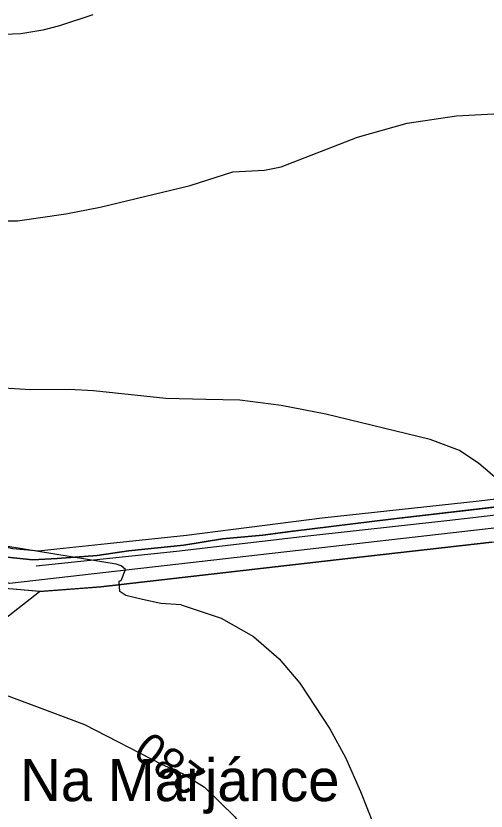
# Model space of a CAD drawing. Extents: x -662620 to -656370, y -1067090 to -1062990.
# Drawn here: x -661094.6 to -660899.4, y -1065210.9 to -1064880.6 of the extents above; entities that cross this region are included whole.
import ezdxf

# ---------------------------------------------------------------- set-up
doc = ezdxf.new("R2010")
doc.units = 0
for name, color, linetype in [('ELEK__VEDENÍ_VN_-_NADZEMNÍ', 7, 'Continuous'), ('HRANICE_KATASTRÁLNÍHO_ÚZEMÍ', 7, 'Continuous'), ('MÍSTNÍ_NÁZVY', 7, 'Continuous'), ('OBVOD_PÚ', 7, 'Continuous'), ('ORNÁ_PŮDA_-_STÁVAJÍCÍ', 7, 'Continuous'), ('OSTATNÍ_PLOCHA_-_STÁVAJÍCÍ', 7, 'Continuous'), ('SDELOVACÍ_VEDENÍ_-_PODZEMNÍ', 7, 'Continuous'), ('SILNICE_II__TŘÍDY_A_III__TŘÍDY', 7, 'Continuous'), ('VRSTEVNICE_ZDŮRAZNĚNÁ', 7, 'Continuous'), ('VRSTEVNICE_ZDŮRAZNĚNÁ_-_POPIS', 7, 'Continuous'), ('VRSTEVNICE_ZÁKLADNÍ', 7, 'Continuous')]:
    doc.layers.add(name, color=color, linetype=linetype)

msp = doc.modelspace()

# ---------------------------------------------------------------- linework, layer by layer
at = {"layer": 'ELEK__VEDENÍ_VN_-_NADZEMNÍ'}
msp.add_lwpolyline([(-660632.56, -1065057.75), (-660691.12, -1065064.31), (-660746.88, -1065070.83), (-660802.26, -1065077.09), (-660857.03, -1065083.58), (-660915.72, -1065090.26), (-660973.38, -1065096.74), (-661027.86, -1065103.01), (-661086.24, -1065109.09)], dxfattribs=at)
at = {"layer": 'HRANICE_KATASTRÁLNÍHO_ÚZEMÍ'}
for points in [[(-661084.87, -1065119.64), (-661102.37, -1065118.14), (-661115.38, -1065113.28), (-661120.59, -1065112.54), (-661124.08, -1065111.42), (-661154.7, -1065102.6), (-661181.01, -1065095.82), (-661227.54, -1065081.27), (-661226.55, -1065066.83), (-661222.69, -1065010.84), (-661214.86, -1064940.22), (-661208.58, -1064894.23), (-661159.02, -1064867.91), (-661135.27, -1064853.42), (-661113.22, -1064839.07), (-661094.5, -1064826.83), (-661084.94, -1064821.08), (-661076.37, -1064815.88), (-661057.62, -1064805.24), (-661041.47, -1064796.07), (-661025.44, -1064786.92), (-661009.83, -1064778.02)], [(-661084.87, -1065119.64), (-661059.3, -1065117.74), (-660961.6, -1065106.52), (-660896.93, -1065099.21), (-660805.72, -1065089.02)], [(-661678.37, -1065578.57), (-661652.65, -1065558.91), (-661530.81, -1065469.36), (-661523.21, -1065463.74), (-661084.87, -1065119.64)]]:
    msp.add_lwpolyline(points, dxfattribs=at)
at = {"layer": 'OBVOD_PÚ'}
for points in [[(-660896.93, -1065099.21), (-660961.6, -1065106.52)], [(-660961.6, -1065106.52), (-661059.3, -1065117.74)], [(-661084.87, -1065119.64), (-661102.37, -1065118.14)], [(-661084.87, -1065119.64), (-661059.3, -1065117.74)]]:
    msp.add_lwpolyline(points, dxfattribs=at)
at = {"layer": 'ORNÁ_PŮDA_-_STÁVAJÍCÍ'}
for p, q in [((-660879.18, -1065082.69), (-660938.95, -1065089.63)), ((-660938.96, -1065089.63), (-660979.49, -1065094.55)), ((-660938.95, -1065089.63), (-660938.96, -1065089.63)), ((-660992.09, -1065096.24), (-661008.82, -1065097.86)), ((-660979.8, -1065094.59), (-660992.09, -1065096.24)), ((-660979.49, -1065094.55), (-660979.8, -1065094.59)), ((-660979.8, -1065094.59), (-660979.8, -1065094.59)), ((-661008.82, -1065097.86), (-661024.94, -1065100.42)), ((-661047.79, -1065102.81), (-661060.87, -1065104.65)), ((-661024.94, -1065100.42), (-661047.79, -1065102.81)), ((-661087.6, -1065106.49), (-661098.26, -1065105.39)), ((-661077.48, -1065106.01), (-661087.6, -1065106.49)), ((-661060.87, -1065104.65), (-661077.48, -1065106.01))]:
    msp.add_line(p, q, dxfattribs=at)
msp.add_lwpolyline([(-660879.18, -1065082.69), (-660938.95, -1065089.63), (-660938.96, -1065089.63), (-660979.49, -1065094.55), (-660979.8, -1065094.59), (-660979.8, -1065094.59), (-660992.09, -1065096.24), (-661008.82, -1065097.86), (-661024.94, -1065100.42), (-661047.79, -1065102.81), (-661060.87, -1065104.65), (-661077.48, -1065106.01), (-661087.6, -1065106.49), (-661098.26, -1065105.39)], dxfattribs=at)
at = {"layer": 'OSTATNÍ_PLOCHA_-_STÁVAJÍCÍ'}
for p, q in [((-660938.95, -1065089.63), (-660875.38, -1065082.25)), ((-660938.95, -1065089.63), (-660875.38, -1065082.25)), ((-660979.49, -1065094.56), (-660938.95, -1065089.63)), ((-660979.49, -1065094.56), (-660938.95, -1065089.63)), ((-661008.82, -1065097.86), (-660992.09, -1065096.24)), ((-661008.82, -1065097.86), (-660992.09, -1065096.24)), ((-660992.09, -1065096.24), (-660979.49, -1065094.56)), ((-660992.09, -1065096.24), (-660979.49, -1065094.56)), ((-661024.94, -1065100.42), (-661008.82, -1065097.86)), ((-661024.94, -1065100.42), (-661008.82, -1065097.86)), ((-660896.93, -1065099.21), (-660961.57, -1065106.5)), ((-660896.93, -1065099.21), (-660961.57, -1065106.5)), ((-661060.87, -1065104.65), (-661047.79, -1065102.81)), ((-661060.87, -1065104.65), (-661047.79, -1065102.81)), ((-661047.79, -1065102.81), (-661024.94, -1065100.42)), ((-661047.79, -1065102.81), (-661024.94, -1065100.42)), ((-661098.26, -1065105.39), (-661087.6, -1065106.49)), ((-661098.26, -1065105.39), (-661087.6, -1065106.49)), ((-661087.6, -1065106.49), (-661077.48, -1065106.01)), ((-661087.6, -1065106.49), (-661077.48, -1065106.01)), ((-661077.48, -1065106.01), (-661060.87, -1065104.65)), ((-661077.48, -1065106.01), (-661060.87, -1065104.65)), ((-660961.57, -1065106.5), (-661059.3, -1065117.74)), ((-660961.57, -1065106.5), (-661059.3, -1065117.74)), ((-661084.5, -1065119.61), (-661102.37, -1065118.14)), ((-661084.5, -1065119.61), (-661102.37, -1065118.14)), ((-661064.43, -1065118.12), (-661084.5, -1065119.61)), ((-661064.43, -1065118.12), (-661084.5, -1065119.61)), ((-661059.3, -1065117.74), (-661064.43, -1065118.12)), ((-661059.3, -1065117.74), (-661064.43, -1065118.12))]:
    msp.add_line(p, q, dxfattribs=at)
for points in [[(-661098.26, -1065105.39), (-661087.6, -1065106.49), (-661077.48, -1065106.01), (-661060.87, -1065104.65), (-661047.79, -1065102.81), (-661024.94, -1065100.42), (-661008.82, -1065097.86), (-660992.09, -1065096.24), (-660979.49, -1065094.56), (-660938.95, -1065089.63), (-660875.38, -1065082.25)], [(-661098.26, -1065105.39), (-661087.6, -1065106.49), (-661077.48, -1065106.01), (-661060.87, -1065104.65), (-661047.79, -1065102.81), (-661024.94, -1065100.42), (-661008.82, -1065097.86), (-660992.09, -1065096.24), (-660979.49, -1065094.56), (-660938.95, -1065089.63), (-660875.38, -1065082.25)], [(-660896.93, -1065099.21), (-660961.57, -1065106.5), (-661059.3, -1065117.74), (-661064.43, -1065118.12), (-661084.5, -1065119.61), (-661102.37, -1065118.14)], [(-660896.93, -1065099.21), (-660961.57, -1065106.5), (-661059.3, -1065117.74), (-661064.43, -1065118.12), (-661084.5, -1065119.61), (-661102.37, -1065118.14)]]:
    msp.add_lwpolyline(points, dxfattribs=at)
at = {"layer": 'SDELOVACÍ_VEDENÍ_-_PODZEMNÍ'}
for points in [[(-660776.99, -1065090.16), (-660782.33, -1065090.83), (-660783.72, -1065089.45), (-660784.38, -1065087.47), (-660785.43, -1065070.64), (-660787.34, -1065068.76), (-660826.9, -1065073.09), (-660902.29, -1065082.15)], [(-660776.99, -1065090.16), (-660782.33, -1065090.83), (-660783.72, -1065089.45), (-660784.38, -1065087.47), (-660785.43, -1065070.64), (-660787.34, -1065068.76), (-660826.9, -1065073.09), (-660902.29, -1065082.15)], [(-660776.99, -1065090.16), (-660782.33, -1065090.83), (-660783.72, -1065089.45), (-660784.38, -1065087.47), (-660785.43, -1065070.64), (-660787.34, -1065068.76), (-660826.9, -1065073.09), (-660902.29, -1065082.15)], [(-660776.99, -1065090.16), (-660782.33, -1065090.83), (-660783.72, -1065089.45), (-660784.38, -1065087.47), (-660785.43, -1065070.64), (-660787.34, -1065068.76), (-660826.9, -1065073.09), (-660902.29, -1065082.15)], [(-660776.99, -1065090.16), (-660782.33, -1065090.83), (-660783.72, -1065089.45), (-660784.38, -1065087.47), (-660785.43, -1065070.64), (-660787.34, -1065068.76), (-660826.9, -1065073.09), (-660902.29, -1065082.15)], [(-660776.99, -1065090.16), (-660782.33, -1065090.83), (-660783.72, -1065089.45), (-660784.38, -1065087.47), (-660785.43, -1065070.64), (-660787.34, -1065068.76), (-660826.9, -1065073.09), (-660902.29, -1065082.15)], [(-660902.29, -1065082.15), (-660967.4, -1065089.14), (-661004.25, -1065093.98), (-661023.81, -1065096.42), (-661056.57, -1065099.88)], [(-660902.29, -1065082.15), (-660967.4, -1065089.14), (-661004.25, -1065093.98), (-661023.81, -1065096.42), (-661056.57, -1065099.88)], [(-660902.29, -1065082.15), (-660967.4, -1065089.14), (-661004.25, -1065093.98), (-661023.81, -1065096.42), (-661056.57, -1065099.88)], [(-660902.29, -1065082.15), (-660967.4, -1065089.14), (-661004.25, -1065093.98), (-661023.81, -1065096.42), (-661056.57, -1065099.88)], [(-660902.29, -1065082.15), (-660967.4, -1065089.14), (-661004.25, -1065093.98), (-661023.81, -1065096.42), (-661056.57, -1065099.88)], [(-660902.29, -1065082.15), (-660967.4, -1065089.14), (-661004.25, -1065093.98), (-661023.81, -1065096.42), (-661056.57, -1065099.88)], [(-661077.63, -1065102.11), (-661085.14, -1065102.86), (-661095.93, -1065101.88), (-661104.03, -1065099.82), (-661110.11, -1065098.02)], [(-661077.63, -1065102.11), (-661085.14, -1065102.86), (-661095.93, -1065101.88), (-661104.03, -1065099.82), (-661110.11, -1065098.02)], [(-661077.63, -1065102.11), (-661085.14, -1065102.86), (-661095.93, -1065101.88), (-661104.03, -1065099.82), (-661110.11, -1065098.02)], [(-661077.63, -1065102.11), (-661085.14, -1065102.86), (-661095.93, -1065101.88), (-661104.03, -1065099.82), (-661110.11, -1065098.02)], [(-661077.63, -1065102.11), (-661085.14, -1065102.86), (-661095.93, -1065101.88), (-661104.03, -1065099.82), (-661110.11, -1065098.02)], [(-661077.63, -1065102.11), (-661085.14, -1065102.86), (-661095.93, -1065101.88), (-661104.03, -1065099.82), (-661110.11, -1065098.02)], [(-661056.57, -1065099.88), (-661077.63, -1065102.11)], [(-661056.57, -1065099.88), (-661077.63, -1065102.11)], [(-661056.57, -1065099.88), (-661077.63, -1065102.11)], [(-661056.57, -1065099.88), (-661077.63, -1065102.11)], [(-661056.57, -1065099.88), (-661077.63, -1065102.11)], [(-661056.57, -1065099.88), (-661077.63, -1065102.11)]]:
    msp.add_lwpolyline(points, dxfattribs=at)
at = {"layer": 'SILNICE_II__TŘÍDY_A_III__TŘÍDY'}
msp.add_lwpolyline([(-659930.63, -1065272.66), (-659916.62, -1065191.45), (-659883.02, -1065082.94), (-660018.13, -1065073.84), (-660053.14, -1065071.74), (-660090.24, -1065065.44), (-660211.35, -1065031.14), (-660237.25, -1065024.84), (-660258.96, -1065021.34), (-660284.16, -1065023.44), (-661097.31, -1065116.39), (-661512.77, -1064982.13)], dxfattribs=at)
at = {"layer": 'VRSTEVNICE_ZDŮRAZNĚNÁ'}
for points in [[(-661274.89, -1065136.65), (-661256.54, -1065135.79), (-661218.7, -1065137.22), (-661202.64, -1065138.8), (-661170.53, -1065142.95), (-661138.42, -1065149.84), (-661126.38, -1065152.99), (-661114.34, -1065156.86), (-661066.17, -1065174.92), (-661033.82, -1065191.46)], [(-661033.82, -1065191.46), (-661025.49, -1065195.3), (-661016.25, -1065200.95), (-661003.67, -1065213.24), (-660997.38, -1065222.96), (-660993.1, -1065232.11), (-660982.23, -1065259.27), (-660975.66, -1065272.13), (-660967.37, -1065285), (-660959.65, -1065293.14), (-660950.07, -1065300.43), (-660933.21, -1065310.15), (-660927.35, -1065312.73), (-660910.77, -1065317.59), (-660901.83, -1065320.62)]]:
    msp.add_lwpolyline(points, dxfattribs=at)
at = {"layer": 'VRSTEVNICE_ZÁKLADNÍ'}
for points in [[(-661062.73, -1064880.19), (-661076.49, -1064884.77), (-661083.37, -1064886.49), (-661092.55, -1064888.07), (-661099.43, -1064888.36)], [(-661062.73, -1064880.19), (-661076.49, -1064884.77), (-661083.37, -1064886.49), (-661092.55, -1064888.07), (-661099.43, -1064888.36)], [(-661004.5, -1064945.37), (-660991.38, -1064944.67), (-660984.52, -1064943.24), (-660952.79, -1064930.95), (-660932.21, -1064925.23), (-660911.62, -1064922.09), (-660896.19, -1064921.23)], [(-661004.5, -1064945.37), (-660991.38, -1064944.67), (-660984.52, -1064943.24), (-660952.79, -1064930.95), (-660932.21, -1064925.23), (-660911.62, -1064922.09), (-660896.19, -1064921.23)], [(-661102.87, -1064965.77), (-661093.98, -1064965.77), (-661073.91, -1064962.76), (-661059.57, -1064960.03), (-661022.3, -1064951), (-661004.5, -1064945.37)], [(-661102.87, -1064965.77), (-661093.98, -1064965.77), (-661073.91, -1064962.76), (-661059.57, -1064960.03), (-661022.3, -1064951), (-661004.5, -1064945.37)], [(-661015.77, -1065039.98), (-661032.34, -1065039.45), (-661062.44, -1065036.3), (-661072.48, -1065035.73), (-661088.53, -1065035.87), (-661106.59, -1065034.87), (-661144.73, -1065028.56), (-661152.75, -1065028.13), (-661186.87, -1065030.56), (-661220.99, -1065030.28), (-661237.05, -1065032.14), (-661243.07, -1065034), (-661249.09, -1065037.45), (-661252.38, -1065042.89), (-661252.38, -1065047.91), (-661249.95, -1065055.79)], [(-661015.77, -1065039.98), (-661032.34, -1065039.45), (-661062.44, -1065036.3), (-661072.48, -1065035.73), (-661088.53, -1065035.87), (-661106.59, -1065034.87), (-661144.73, -1065028.56), (-661152.75, -1065028.13), (-661186.87, -1065030.56), (-661220.99, -1065030.28), (-661237.05, -1065032.14), (-661243.07, -1065034), (-661249.09, -1065037.45), (-661252.38, -1065042.89), (-661252.38, -1065047.91), (-661249.95, -1065055.79)], [(-660890.33, -1065076.74), (-660902.33, -1065066.45), (-660910.48, -1065061.16), (-660922.63, -1065056.59), (-660965.94, -1065046.01), (-660984.52, -1065042.44), (-661001.67, -1065040.15), (-661015.77, -1065039.98)], [(-660890.33, -1065076.74), (-660902.33, -1065066.45), (-660910.48, -1065061.16), (-660922.63, -1065056.59), (-660965.94, -1065046.01), (-660984.52, -1065042.44), (-661001.67, -1065040.15), (-661015.77, -1065039.98)], [(-661025.93, -1065125.25), (-661034.4, -1065124.6), (-661042.09, -1065123.03), (-661048.97, -1065121.31), (-661051.4, -1065119.73), (-661051.69, -1065115.43), (-661050.97, -1065115.14), (-661049.11, -1065110.56), (-661050.97, -1065108.98), (-661052.98, -1065108.26), (-661097.99, -1065100.95), (-661121.07, -1065098.37)], [(-661025.93, -1065125.25), (-661034.4, -1065124.6), (-661042.09, -1065123.03), (-661048.97, -1065121.31), (-661051.4, -1065119.73), (-661051.69, -1065115.43), (-661050.97, -1065115.14), (-661049.11, -1065110.56), (-661050.97, -1065108.98), (-661052.98, -1065108.26), (-661097.99, -1065100.95), (-661121.07, -1065098.37)], [(-661025.93, -1065125.25), (-661009.39, -1065130.77), (-660995.96, -1065138.35), (-660985.24, -1065147.64), (-660976.66, -1065157.79), (-660964.22, -1065176.65), (-660957.79, -1065188.66), (-660951.5, -1065202.67), (-660943.64, -1065222.68)], [(-661025.93, -1065125.25), (-661009.39, -1065130.77), (-660995.96, -1065138.35), (-660985.24, -1065147.64), (-660976.66, -1065157.79), (-660964.22, -1065176.65), (-660957.79, -1065188.66), (-660951.5, -1065202.67), (-660943.64, -1065222.68)]]:
    msp.add_lwpolyline(points, dxfattribs=at)

# ---------------------------------------------------------------- texts
at = {"layer": 'MÍSTNÍ_NÁZVY'}
msp.add_text('Na Marjánce', height=17.5, dxfattribs=at).set_placement((-661092.88, -1065206.73))
at = {"layer": 'VRSTEVNICE_ZDŮRAZNĚNÁ_-_POPIS'}
msp.add_text('280', height=13.2, rotation=143.1, dxfattribs=at).set_placement((-661015.1, -1065194.77))

doc.saveas('drawing.dxf')
